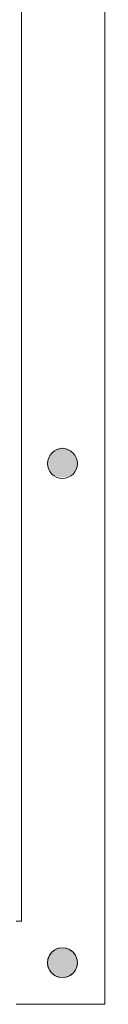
# Model space of a CAD drawing. Header units: inches. Extents: x 15 to 546804, y -66 to 267312.
# Tile 379 of 478: x 450293 to 451467, y 106256 to 120455. Entities that reach past the tile are written whole.
import ezdxf

# ---------------------------------------------------------------- set-up
doc = ezdxf.new("R2010")
doc.units = ezdxf.units.IN
doc.header["$MEASUREMENT"] = 0

msp = doc.modelspace()

# ---------------------------------------------------------------- hatches: boundary and pattern name
at = {"lineweight": 20}
h = msp.add_hatch(color=7, dxfattribs=at)
h.dxf.hatch_style = 1
h.paths.add_polyline_path([(451073, 114068, 1), (450642, 114068, 1)])
h = msp.add_hatch(color=7, dxfattribs=at)
h.dxf.hatch_style = 1
h.paths.add_polyline_path([(451073, 106856, 1), (450642, 106856, 1)])

# ---------------------------------------------------------------- linework, layer by layer
at = {"color": 7, "lineweight": 20}
for p, q in [((451467, 122866, 300), (451467, 106256, 300)), ((451467, 122866), (451467, 106256)), ((451467, 115516, 6076), (451467, 120216, 6076)), ((451467, 120216, 4476), (451467, 115516, 4476)), ((451467, 120216, 6076), (451467, 120216, 4476)), ((451467, 115516, 4476), (451467, 115516, 6076)), ((451467, 106256), (435867, 106256)), ((451467, 106256, 300), (435867, 106256, 300)), ((435867, 106256, 7500), (451467, 106256, 7500)), ((451467, 106256), (451467, 106256, 300))]:
    msp.add_line(p, q, dxfattribs=at)
for centre in [(450858, 114054, 7000), (450858, 114054, 0), (450858, 106856, 7000), (450858, 106856, 0)]:
    msp.add_circle(centre, 215, dxfattribs=at)
for points, invisible_edges in [([(450267, 107456, 300), (451467, 106256, 300), (450267, 122866, 300)], 3), ([(450267, 122866, 300), (451467, 106256, 300), (451467, 122866, 300)], 1), ([(451467, 122866), (450267, 107456), (450267, 122866)], 1), ([(451467, 106256), (450267, 107456), (451467, 122866)], 3), ([(451467, 122866), (451467, 106256, 300), (451467, 106256)], 1), ([(451467, 106256, 300), (451467, 122866), (451467, 122866, 300)], 1), ([(451467, 106256, 300), (437267, 107456, 300), (435867, 106256, 300)], 3), ([(435867, 106256), (437267, 107456), (451467, 106256)], 3), ([(437267, 107456, 300), (451467, 106256, 300), (450267, 107456, 300)], 3), ([(451467, 106256), (437267, 107456), (450267, 107456)], 13), ([(450750, 107042, 7000), (450802, 106648, 7000), (450802, 107064, 7000)], 3), ([(450802, 107064, 7000), (450858, 106640, 7000), (450858, 107071, 7000)], 3), ([(450802, 107064, 7000), (450802, 106648, 7000), (450858, 106640, 7000)], 13), ([(450858, 107071, 7000), (450858, 106640, 7000), (450913, 106648, 7000)], 13), ([(450858, 107071, 7000), (450913, 106648, 7000), (450913, 107064, 7000)], 3), ([(450913, 107064, 7000), (450913, 106648, 7000), (450965, 106669, 7000)], 13), ([(450913, 107064, 7000), (450965, 106669, 7000), (450965, 107042, 7000)], 3), ([(450649, 106911, 7000), (450671, 106748, 7000), (450671, 106963, 7000)], 3), ([(450671, 106963, 7000), (450705, 106703, 7000), (450705, 107008, 7000)], 3), ([(450671, 106963, 7000), (450671, 106748, 7000), (450705, 106703, 7000)], 13), ([(450705, 107008, 7000), (450750, 106669, 7000), (450750, 107042, 7000)], 3), ([(450705, 107008, 7000), (450705, 106703, 7000), (450750, 106669, 7000)], 13), ([(450750, 107042, 7000), (450750, 106669, 7000), (450802, 106648, 7000)], 13), ([(450965, 107042, 7000), (450965, 106669, 7000), (451010, 106703, 7000)], 13), ([(450965, 107042, 7000), (451010, 106703, 7000), (451010, 107008, 7000)], 3), ([(451010, 107008, 7000), (451010, 106703, 7000), (451044, 106748, 7000)], 13), ([(451010, 107008, 7000), (451044, 106748, 7000), (451044, 106963, 7000)], 3), ([(451044, 106963, 7000), (451044, 106748, 7000), (451066, 106800, 7000)], 13), ([(451044, 106963, 7000), (451066, 106800, 7000), (451066, 106911, 7000)], 3), ([(450649, 106800, 7000), (450649, 106911, 7000), (450642, 106856, 7000)], 1), ([(450649, 106911, 7000), (450649, 106800, 7000), (450671, 106748, 7000)], 13), ([(451066, 106911, 7000), (451066, 106800, 7000), (451073, 106856, 7000)], 1), ([(451467, 106256, 300), (435867, 106256), (451467, 106256)], 1), ([(435867, 106256), (451467, 106256, 300), (435867, 106256, 300)], 1)]:
    msp.add_3dface(points, dxfattribs=dict(at, invisible_edges=invisible_edges))

doc.saveas('drawing.dxf')
